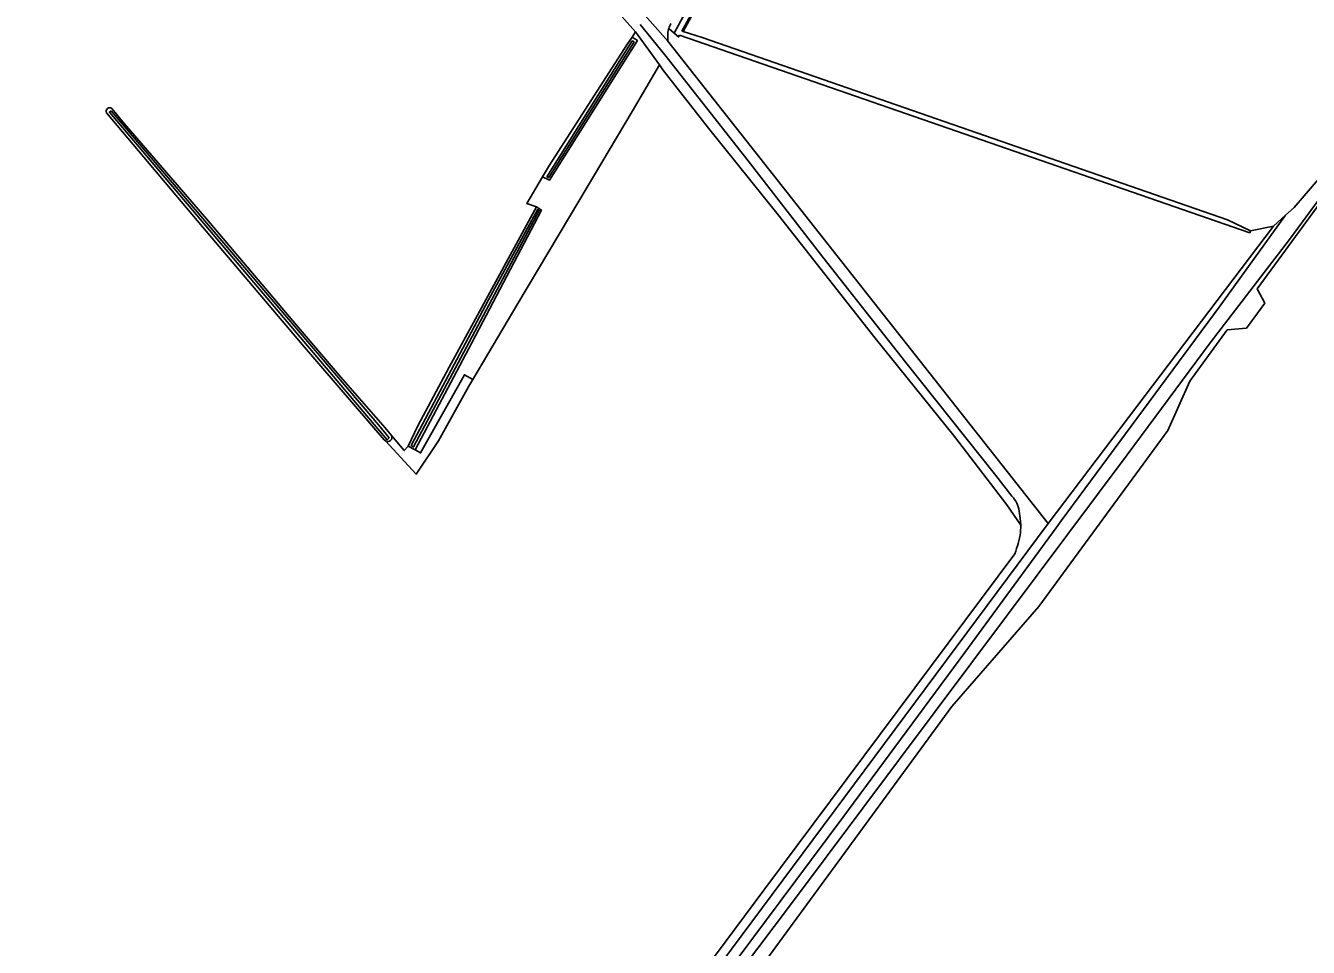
# Model space of a CAD drawing. Extents: x 135990 to 139000, y 393500 to 396000.
# Drawn here: x 137269.2 to 137651, y 394154.6 to 394428.9 of the extents above; entities that cross this region are included whole.
import ezdxf

# ---------------------------------------------------------------- set-up
doc = ezdxf.new("R2010")
doc.units = 0
for name, color, linetype in [('gg-knt-bronhoudergrens', 7, 'Continuous'), ('gg-knt-onverhard', 7, 'Continuous'), ('gg-knt-verharding', 7, 'Continuous'), ('gg-kntw-bovenkant insteek waterloop', 7, 'Continuous'), ('gg-kntw-waterlijn', 7, 'Continuous'), ('gt-grn-groengrens', 7, 'Continuous'), ('gx-grn-maaiveld', 7, 'Continuous')]:
    doc.layers.add(name, color=color, linetype=linetype)

msp = doc.modelspace()

# ---------------------------------------------------------------- linework, layer by layer
at = {"layer": 'gg-knt-bronhoudergrens'}
for p, q in [((137449.687, 394425.483), (137450.711, 394427.059)), ((137573.58, 394280.69), (137640.701, 394369.179)), ((137633.871, 394367.862), (137640.701, 394369.179))]:
    msp.add_line(p, q, dxfattribs=at)
for points in [[(137464.878, 394427.115), (137487.07, 394467.843), (137549.247, 394583.069), (137583.246, 394647.76), (137697.017, 394858.236), (137779.435, 395010.504), (137825.433, 395096.97), (137855.99, 395041.17)], [(137421.246, 394375), (137418.339, 394375.997), (137422.998, 394383.877)]]:
    msp.add_lwpolyline(points, dxfattribs=at)
at = {"layer": 'gg-knt-onverhard'}
msp.add_line((137460.31, 394425.61), (137460.34, 394424.25), dxfattribs=at)
for centre, radius, start, end in [((137468.371, 394425.665), 8.081, 151.191, 162.97416), ((137468.148, 394425.762), 7.84, 163.17806, 181.11211)]:
    msp.add_arc(centre, radius, start, end, dxfattribs=at)
at = {"layer": 'gg-knt-verharding'}
for p, q in [((137453.589, 394431.929), (137460.34, 394424.25)), ((137460.34, 394424.25), (137573.58, 394280.69)), ((137573.58, 394280.69), (137398.639, 394045.892))]:
    msp.add_line(p, q, dxfattribs=at)
msp.add_lwpolyline([(137452.114, 394429.217), (137459.47, 394420.24), (137484.29, 394388.7), (137506.53, 394360.04), (137531.24, 394328.65), (137557.96, 394295.05), (137562.8, 394288.84)], dxfattribs=at)
msp.add_arc((137557.203, 394283.415), 7.795, 7.55642, 44.10598, dxfattribs=at)
at = {"layer": 'gg-kntw-bovenkant insteek waterloop'}
for p, q in [((137473.73, 394447.971), (137462.24, 394426.61)), ((137464.506, 394427.227), (137475.49, 394447.05)), ((137463.842, 394426.03), (137633.663, 394367.262)), ((137464.878, 394427.115), (137464.506, 394427.227)), ((137633.663, 394367.262), (137633.871, 394367.862)), ((137385.097, 394302.687), (137383.07, 394303.781))]:
    msp.add_line(p, q, dxfattribs=at)
for points in [[(137422.998, 394383.877), (137425.139, 394382.933), (137451.306, 394424.462), (137449.687, 394425.483)], [(137422.998, 394383.877), (137425.085, 394387.407), (137448.191, 394423.18), (137449.687, 394425.483)], [(137462.24, 394426.61), (137463.56, 394425.52), (137463.842, 394426.03)], [(137633.871, 394367.862), (137626.927, 394371.068), (137470.594, 394425.387), (137464.878, 394427.115)], [(137376.255, 394305.289), (137375.889, 394305.682), (137351.618, 394333.883), (137321.825, 394369.04), (137298.032, 394397.241), (137293.24, 394402.976)], [(137294.797, 394404.277), (137298.537, 394399.763), (137310.486, 394385.876), (137322.966, 394371.377), (137336.217, 394355.843), (137349.813, 394339.778), (137363.01, 394324.27), (137376.181, 394309.187), (137378.061, 394306.966)], [(137383.07, 394303.781), (137385.889, 394309.824), (137395.247, 394327.303), (137421.246, 394375)], [(137421.246, 394375), (137422.71, 394374.004), (137401.141, 394332.777), (137385.097, 394302.687)]]:
    msp.add_lwpolyline(points, dxfattribs=at)
for centre, radius, start, end in [((137294.211, 394403.396), 1.058, 56.35536, 203.40764), ((137376.915, 394306.389), 1.283, 239.04514, 26.71267)]:
    msp.add_arc(centre, radius, start, end, dxfattribs=at)
at = {"layer": 'gg-kntw-waterlijn'}
for points in [[(137424.291, 394383.911), (137424.921, 394383.661), (137450.313, 394424.036), (137449.774, 394424.32), (137424.291, 394383.911)], [(137294.602, 394403.531), (137294.119, 394403.168), (137376.758, 394305.635), (137377.368, 394306.208), (137374.168, 394310.071), (137294.602, 394403.531)], [(137421.604, 394374.323), (137422.06, 394373.91), (137384.668, 394303.519), (137383.951, 394303.9), (137406.999, 394347.288), (137421.604, 394374.323)]]:
    msp.add_lwpolyline(points, dxfattribs=at)
at = {"layer": 'gt-grn-groengrens'}
msp.add_line((137460.644, 394428.031), (137462.24, 394426.61), dxfattribs=at)
msp.add_lwpolyline([(137402.307, 394323.574), (137399.792, 394324.984), (137386.767, 394301.751), (137385.097, 394302.687)], dxfattribs=at)
at = {"layer": 'gx-grn-maaiveld'}
for p, q in [((137450.711, 394427.059), (137457.876, 394417.191)), ((137457.876, 394417.191), (137458.906, 394415.772)), ((137644.245, 394372.457), (137640.701, 394369.179)), ((137565.339, 394278.022), (137565.44, 394280.225))]:
    msp.add_line(p, q, dxfattribs=at)
for points in [[(137913.012, 394730.522), (137740.447, 394494.384), (137711.139, 394455.636), (137680.905, 394414.528), (137657.86, 394382.092), (137645.401, 394365.281), (137621.816, 394334.487), (137597.14, 394301.137), (137561.498, 394253.551), (137496.848, 394167.25), (137462.499, 394121.708), (137413.009, 394054.899), (137403.118, 394041.93), (137403.176, 394040.967), (137408.983, 394033.844)], [(137410.564, 394042.858), (137544.88, 394226.325), (137570.794, 394255.987), (137609.246, 394308.363), (137615.756, 394323.138), (137626.884, 394338.338), (137632.627, 394338.91), (137638.077, 394346.344), (137635.82, 394350.544), (137686.578, 394419.877), (137692.306, 394420.317), (137703.119, 394435.066), (137701.35, 394440.054), (137913.65, 394730.044), (137913.012, 394730.522)], [(137644.245, 394372.457), (137646.78, 394374.802), (137665.741, 394396.923), (137695.988, 394442.068), (137708.13, 394459.313), (137727.138, 394486.31), (137750.448, 394516.318), (137766.415, 394536.873), (137791.244, 394565.766), (137854.105, 394652.71), (137910.936, 394732.077)], [(137183.784, 394642.724), (137197.684, 394638.617), (137214.573, 394633.784), (137242.295, 394624.969), (137268.106, 394616.471), (137277.453, 394613.072), (137284.357, 394609.886), (137290.624, 394606.912), (137293.704, 394604.787), (137295.934, 394602.663), (137298.484, 394599.795), (137308.255, 394589.28), (137323.551, 394572.179), (137341.183, 394551.785), (137362.001, 394528.63), (137389.086, 394498.04), (137414.578, 394467.662), (137450.711, 394427.059)], [(137457.876, 394417.191), (137449.709, 394403.348), (137433.83, 394376.688), (137415.72, 394346.204), (137402.307, 394323.574)], [(137565.44, 394280.225), (137561.238, 394286.275), (137545.7, 394306.589), (137522.049, 394335.92), (137493.176, 394372.561), (137472.506, 394398.355), (137458.906, 394415.772)], [(137644.245, 394372.457), (137624.528, 394345.087), (137577.502, 394281.529), (137575.985, 394279.462), (137548.793, 394242.396), (137512.437, 394193.267), (137461.415, 394124.939), (137424.151, 394074.46), (137400.344, 394043.228), (137400.364, 394041.719), (137407.932, 394032.41), (137411.234, 394028.348)], [(137402.307, 394323.574), (137401.115, 394321.562), (137392.034, 394305.364), (137385.448, 394295.432), (137376.255, 394305.289)], [(137378.061, 394306.966), (137381.89, 394302.443), (137383.07, 394303.781)], [(137565.44, 394280.225), (137565.28, 394282.32), (137564.93, 394284.44)], [(137383.44, 394031.16), (137389.571, 394039.04), (137433.646, 394097.368), (137488.935, 394171.645), (137563.617, 394271.744)]]:
    msp.add_lwpolyline(points, dxfattribs=at)
msp.add_arc((137538.076, 394282.125), 27.57, 337.88137, 351.44166, dxfattribs=at)

doc.saveas('drawing.dxf')
